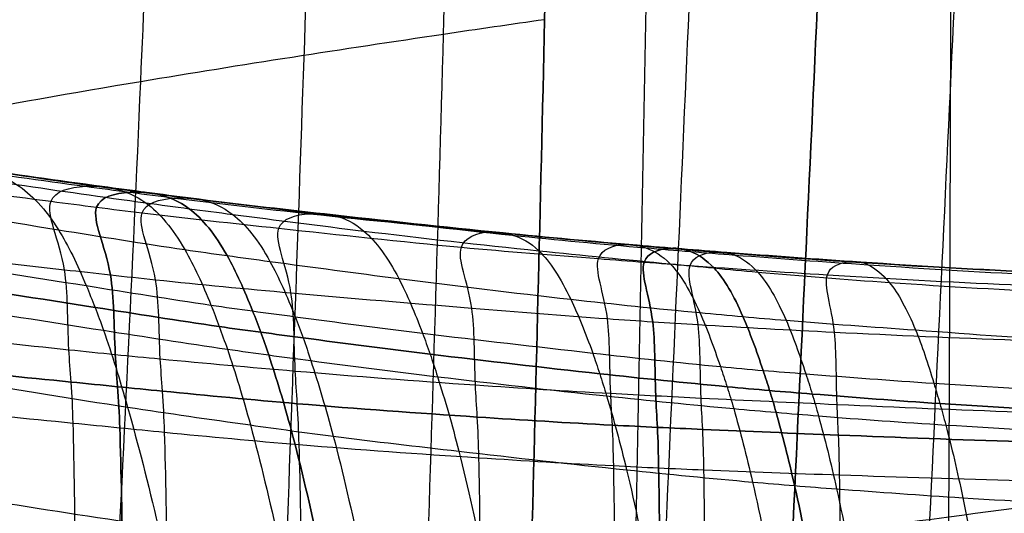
# Model space of a CAD drawing. Header units: millimetres. Extents: x -160 to 160, y -169 to 169.
# Tile 369 of 656: x -13.48 to -4.59, y -73.73 to -69.28. Entities that reach past the tile are written whole.
import ezdxf

# ---------------------------------------------------------------- set-up
doc = ezdxf.new("R2010")
doc.units = ezdxf.units.MM
doc.header["$MEASUREMENT"] = 0
doc.layers.add('IGES LEVEL 0', color=7, linetype='Continuous')

msp = doc.modelspace()

# ---------------------------------------------------------------- linework, layer by layer
at = {"layer": 'IGES LEVEL 0'}
for points, knots in [([(-5.753, -84.4366, 498.7796), (-5.7168, -83.6166, 498.2954), (-5.5766, -80.3306, 496.3624), (-5.266, -73.741, 492.5319), (-4.8633, -65.5009, 487.7502), (-4.6076, -58.9036, 483.929), (-4.481, -55.6103, 482.0101), (-4.4523, -54.7878, 481.5286)], [0, 0, 0, 0, 2.854989, 11.419955, 22.83991, 31.404876, 34.259864, 34.259864, 34.259864, 34.259864]), ([(-5.7136, -54.9691, 481.469), (-5.741, -55.7918, 481.9494), (-5.8626, -59.0867, 483.8631), (-6.1103, -65.6866, 487.6731), (-6.507, -73.926, 492.4473), (-6.8145, -80.5121, 496.2763), (-6.9582, -83.7986, 498.2033), (-6.9941, -84.6185, 498.6879)], [-34.259864, -34.259864, -34.259864, -34.259864, -31.404876, -22.83991, -11.419955, -2.854989, 0, 0, 0, 0]), ([(-6.9941, -84.6185, 498.6879), (-6.9582, -83.7986, 498.2033), (-6.8145, -80.5121, 496.2763), (-6.507, -73.926, 492.4473), (-6.1103, -65.6866, 487.6731), (-5.8626, -59.0867, 483.8631), (-5.741, -55.7918, 481.9494), (-5.7136, -54.9691, 481.469)], [0, 0, 0, 0, 2.816006, 11.264024, 22.528047, 30.976065, 33.792071, 33.792071, 33.792071, 33.792071]), ([(-8.1197, -84.761, 498.5563), (-8.0847, -83.9428, 498.0712), (-7.9473, -80.6606, 496.1465), (-7.6562, -74.0777, 492.3302), (-7.2831, -65.8438, 487.5692), (-7.052, -59.2498, 483.768), (-6.9395, -55.9569, 481.8604), (-6.9139, -55.1353, 481.3814)], [0, 0, 0, 0, 2.816006, 11.264024, 22.528047, 30.976065, 33.792071, 33.792071, 33.792071, 33.792071]), ([(-11.4725, -85.1431, 497.9686), (-11.4428, -84.3279, 497.4891), (-11.3257, -81.0591, 495.5854), (-11.0827, -74.5018, 491.8123), (-10.788, -66.3018, 487.1011), (-10.6121, -59.7266, 483.3559), (-10.5211, -56.4527, 481.4598), (-10.5012, -55.6361, 480.9847)], [0, 0, 0, 0, 2.816006, 11.264024, 22.528047, 30.976065, 33.792071, 33.792071, 33.792071, 33.792071]), ([(-5.1342, -78.6367, 3.94), (-5.127, -78.2632, 3.7758), (-5.1059, -76.665, 3.3915), (-5.0931, -73.3491, 3.4194), (-5.074, -69.2462, 3.3978), (-5.0707, -65.9315, 3.5731), (-5.0653, -64.3662, 4.0818), (-5.0534, -64.0559, 4.2137)], [0, 0, 0, 0, 1.210775, 4.843101, 9.686202, 13.318527, 14.529303, 14.529303, 14.529303, 14.529303]), ([(-8.0416, -79.0908, 3.9156), (-8.0281, -78.7051, 3.7574), (-7.9778, -77.0851, 3.3813), (-7.9154, -73.7342, 3.4188), (-7.8293, -69.5876, 3.395), (-7.7779, -66.231, 3.5565), (-7.7453, -64.6651, 4.1176), (-7.7285, -64.36, 4.2658)], [0, 0, 0, 0, 1.210775, 4.843101, 9.686202, 13.318527, 14.529303, 14.529303, 14.529303, 14.529303]), ([(-8.6179, -64.4786, 4.2859), (-8.6363, -64.7823, 4.1332), (-8.6788, -66.3447, 3.5526), (-8.7464, -69.7124, 3.3903), (-8.8554, -73.8688, 3.4212), (-8.9352, -77.2273, 3.3816), (-8.9948, -78.8549, 3.7445), (-9.0102, -79.2452, 3.8983)], [-14.9225, -14.9225, -14.9225, -14.9225, -13.678959, -9.948333, -4.974167, -1.243542, 0, 0, 0, 0]), ([(-9.0102, -79.2452, 3.8983), (-8.9948, -78.8549, 3.7445), (-8.9352, -77.2273, 3.3816), (-8.8554, -73.8688, 3.4212), (-8.7464, -69.7124, 3.3903), (-8.6788, -66.3447, 3.5526), (-8.6363, -64.7823, 4.1332), (-8.6179, -64.4786, 4.2859)], [0, 0, 0, 0, 1.210775, 4.843101, 9.686202, 13.318527, 14.529303, 14.529303, 14.529303, 14.529303]), ([(-9.9784, -79.3971, 3.871), (-9.9616, -79.0046, 3.7255), (-9.8932, -77.3699, 3.3839), (-9.7933, -74.0078, 3.4186), (-9.6593, -69.8461, 3.3902), (-9.5765, -66.4707, 3.5546), (-9.5253, -64.913, 4.1519), (-9.5053, -64.6107, 4.3083)], [0, 0, 0, 0, 1.243542, 4.974167, 9.948333, 13.678959, 14.9225, 14.9225, 14.9225, 14.9225]), ([(-12.8818, -79.8574, 3.774), (-12.8613, -79.458, 3.6555), (-12.7669, -77.8075, 3.3871), (-12.6031, -74.4451, 3.4268), (-12.3948, -70.275, 3.4006), (-12.265, -66.8903, 3.5542), (-12.1856, -65.3478, 4.2029), (-12.1602, -65.0504, 4.3721)], [0, 0, 0, 0, 1.243542, 4.974167, 9.948333, 13.678959, 14.9225, 14.9225, 14.9225, 14.9225]), ([(-8.7411, -69.2846, 3.4406), (-9.0457, -69.3272, 3.4397), (-10.2601, -69.5052, 3.4419), (-12.6899, -69.8794, 3.448), (-15.7141, -70.4364, 3.4607), (-18.1279, -70.924, 3.4793), (-19.3351, -71.1798, 3.489), (-19.6346, -71.2476, 3.4915)], [0, 0, 0, 0, 0.938211, 3.752845, 7.505691, 10.320325, 11.258536, 11.258536, 11.258536, 11.258536]), ([(-17.2921, -70.0878, 189.8643), (-17.1599, -70.1118, 189.8525), (-16.628, -70.2082, 189.8062), (-15.5617, -70.3953, 189.7321), (-14.2234, -70.6018, 189.6495), (-13.151, -70.7513, 189.5784), (-12.6142, -70.8223, 189.5437), (-12.4798, -70.8402, 189.5352)], [0, 0, 0, 0, 0.414652, 1.658608, 3.317216, 4.561172, 4.975824, 4.975824, 4.975824, 4.975824]), ([(-17.1025, -70.0959, 192.0775), (-16.9709, -70.1204, 192.0651), (-16.4442, -70.2174, 192.0165), (-15.3866, -70.3969, 191.9411), (-14.0607, -70.6041, 191.8591), (-12.9982, -70.7541, 191.7877), (-12.4662, -70.824, 191.7534), (-12.3332, -70.8418, 191.7449)], [0, 0, 0, 0, 0.390571, 1.562282, 3.124565, 4.296276, 4.686847, 4.686847, 4.686847, 4.686847]), ([(-12.3332, -70.8418, 191.7449), (-12.4662, -70.824, 191.7534), (-12.9982, -70.7541, 191.7877), (-14.0607, -70.6041, 191.8591), (-15.3866, -70.3969, 191.9411), (-16.4442, -70.2174, 192.0165), (-16.9709, -70.1204, 192.0651), (-17.1025, -70.0959, 192.0775)], [-4.975824, -4.975824, -4.975824, -4.975824, -4.561172, -3.317216, -1.658608, -0.414652, 0, 0, 0, 0]), ([(-16.9708, -70.1098, 193.7196), (-16.8401, -70.1347, 193.7063), (-16.3173, -70.2327, 193.6546), (-15.2666, -70.4125, 193.5777), (-13.949, -70.6187, 193.4959), (-12.8939, -70.7729, 193.4239), (-12.365, -70.8411, 193.3895), (-12.2327, -70.8581, 193.381)], [0, 0, 0, 0, 0.390571, 1.562282, 3.124565, 4.296276, 4.686847, 4.686847, 4.686847, 4.686847]), ([(-17.7007, -70.231, 183.2205), (-17.5665, -70.2541, 183.2104), (-17.022, -70.3493, 183.1705), (-15.9317, -70.5351, 183.1012), (-14.5645, -70.7406, 183.0176), (-13.4683, -70.8867, 182.9477), (-12.9199, -70.9572, 182.913), (-12.7824, -70.9751, 182.9044)], [0, 0, 0, 0, 0.414652, 1.658608, 3.317216, 4.561172, 4.975824, 4.975824, 4.975824, 4.975824]), ([(-16.6003, -70.2367, 198.6458), (-16.4718, -70.2603, 198.6298), (-15.9587, -70.355, 198.5676), (-14.9284, -70.5416, 198.4863), (-13.6353, -70.7555, 198.4054), (-12.5977, -70.9003, 198.3321), (-12.0785, -70.9711, 198.2977), (-11.9486, -70.9884, 198.2891)], [0, 0, 0, 0, 0.390571, 1.562282, 3.124565, 4.296276, 4.686847, 4.686847, 4.686847, 4.686847]), ([(-16.1551, -70.6545, 205.2062), (-16.03, -70.6778, 205.1865), (-15.5291, -70.7705, 205.1104), (-14.5209, -70.955, 205.0229), (-13.2534, -71.1576, 204.9439), (-12.241, -71.322, 204.8666), (-11.733, -71.3942, 204.832), (-11.6058, -71.4115, 204.8235)], [0, 0, 0, 0, 0.390571, 1.562282, 3.124565, 4.296276, 4.686847, 4.686847, 4.686847, 4.686847]), ([(-13.9276, -70.6203, 191.8493), (-13.8887, -70.623, 192.3948), (-13.7445, -70.6451, 194.577), (-13.4663, -70.7597, 198.9409), (-13.1496, -71.0895, 204.3913), (-12.9283, -71.5496, 208.7363), (-12.8234, -71.8112, 210.9052), (-12.7972, -71.878, 211.4472)], [0, 0, 0, 0, 1.642103, 6.568413, 13.136826, 18.063136, 19.705239, 19.705239, 19.705239, 19.705239]), ([(-13.0126, -72.5518, 165.2984), (-13.0205, -72.4508, 166.03), (-13.0493, -72.0597, 168.9569), (-13.0286, -71.4295, 174.8248), (-13.3307, -70.8782, 182.1936), (-12.9886, -70.7828, 188.0882), (-12.781, -70.7842, 191.0342), (-12.7321, -70.7887, 191.7706)], [0, 0, 0, 0, 2.216878, 8.867513, 17.735026, 24.385661, 26.602539, 26.602539, 26.602539, 26.602539]), ([(-12.7321, -70.7887, 191.7706), (-12.696, -70.792, 192.3159), (-12.5623, -70.8177, 194.4977), (-12.301, -70.9189, 198.8614), (-12.0089, -71.2739, 204.3088), (-11.8005, -71.7262, 208.6528), (-11.7013, -71.9849, 210.8213), (-11.6766, -72.051, 211.3633)], [0, 0, 0, 0, 1.642103, 6.568413, 13.136826, 18.063136, 19.705239, 19.705239, 19.705239, 19.705239]), ([(-12.5932, -72.5935, 165.273), (-12.6013, -72.4926, 166.0046), (-12.6315, -72.1035, 168.9315), (-12.615, -71.4748, 174.7996), (-12.9163, -70.933, 182.1675), (-12.5832, -70.8364, 188.0622), (-12.3809, -70.8378, 191.0083), (-12.3332, -70.8418, 191.7449)], [0, 0, 0, 0, 2.216878, 8.867513, 17.735026, 24.385661, 26.602539, 26.602539, 26.602539, 26.602539]), ([(-12.3332, -70.8418, 191.7449), (-12.3809, -70.8378, 191.0083), (-12.5832, -70.8364, 188.0622), (-12.9163, -70.933, 182.1675), (-12.615, -71.4748, 174.7996), (-12.6315, -72.1035, 168.9315), (-12.6013, -72.4926, 166.0046), (-12.5932, -72.5935, 165.273)], [-26.559524, -26.559524, -26.559524, -26.559524, -24.34623, -17.706349, -8.853175, -2.213294, 0, 0, 0, 0]), ([(-12.4798, -70.8402, 189.5352), (-12.3452, -70.8581, 189.5265), (-11.8059, -70.9285, 189.4919), (-10.7253, -71.0525, 189.4225), (-9.3723, -71.186, 189.3353), (-8.2893, -71.2877, 189.2659), (-7.7476, -71.3349, 189.231), (-7.6121, -71.3463, 189.2223)], [0, 0, 0, 0, 0.409307, 1.63723, 3.27446, 4.502382, 4.91169, 4.91169, 4.91169, 4.91169]), ([(-12.3332, -70.8418, 191.7449), (-12.2978, -70.8447, 192.2901), (-12.1672, -70.8679, 194.4719), (-11.9126, -70.9727, 198.8355), (-11.6272, -71.3274, 204.2828), (-11.4238, -71.7811, 208.6266), (-11.3262, -72.0366, 210.7953), (-11.3019, -72.1026, 211.3372)], [0, 0, 0, 0, 1.642103, 6.568413, 13.136826, 18.063136, 19.705239, 19.705239, 19.705239, 19.705239]), ([(-12.3332, -70.8418, 191.7449), (-12.1994, -70.8596, 191.7363), (-11.6642, -70.9303, 191.7015), (-10.5916, -71.0526, 191.6319), (-9.2497, -71.1972, 191.545), (-8.1747, -71.297, 191.4755), (-7.6367, -71.341, 191.4408), (-7.5022, -71.3517, 191.4321)], [0, 0, 0, 0, 0.395313, 1.581252, 3.162504, 4.348443, 4.743756, 4.743756, 4.743756, 4.743756]), ([(-11.3019, -72.1026, 211.3372), (-11.3262, -72.0366, 210.7953), (-11.4238, -71.7811, 208.6266), (-11.6272, -71.3274, 204.2828), (-11.9126, -70.9727, 198.8355), (-12.1672, -70.8679, 194.4719), (-12.2978, -70.8447, 192.2901), (-12.3332, -70.8418, 191.7449)], [-19.666398, -19.666398, -19.666398, -19.666398, -18.027531, -13.110932, -6.555466, -1.638866, 0, 0, 0, 0]), ([(-7.5022, -71.3517, 191.4321), (-7.6367, -71.341, 191.4408), (-8.1747, -71.297, 191.4755), (-9.2497, -71.1972, 191.545), (-10.5916, -71.0526, 191.6319), (-11.6642, -70.9303, 191.7015), (-12.1994, -70.8596, 191.7363), (-12.3332, -70.8418, 191.7449)], [-4.91169, -4.91169, -4.91169, -4.91169, -4.502382, -3.27446, -1.63723, -0.409307, 0, 0, 0, 0]), ([(-12.2327, -70.8581, 193.381), (-12.0995, -70.8753, 193.3724), (-11.5669, -70.9441, 193.3376), (-10.4997, -71.0669, 193.268), (-9.1654, -71.2176, 193.1813), (-8.0961, -71.3202, 193.1118), (-7.5608, -71.3638, 193.0771), (-7.4269, -71.3745, 193.0684)], [0, 0, 0, 0, 0.395313, 1.581252, 3.162504, 4.348443, 4.743756, 4.743756, 4.743756, 4.743756]), ([(-17.6253, -70.9361, 174.3663), (-17.4882, -70.9576, 174.3586), (-16.9379, -71.0419, 174.3272), (-15.8365, -71.2048, 174.2643), (-14.4565, -71.3851, 174.1803), (-13.35, -71.5081, 174.1126), (-12.7967, -71.5693, 174.0788), (-12.6585, -71.5848, 174.0703)], [0, 0, 0, 0, 0.414652, 1.658608, 3.317216, 4.561172, 4.975824, 4.975824, 4.975824, 4.975824]), ([(-12.1881, -72.6337, 165.2486), (-12.1961, -72.5325, 165.98), (-12.2253, -72.1428, 168.9064), (-12.2092, -71.5198, 174.7746), (-12.5033, -70.9855, 182.1419), (-12.1768, -70.8884, 188.0363), (-11.9785, -70.8908, 190.9823), (-11.9317, -70.8944, 191.7189)], [0, 0, 0, 0, 2.213294, 8.853175, 17.706349, 24.34623, 26.559524, 26.559524, 26.559524, 26.559524]), ([(-11.9317, -70.8944, 191.7189), (-11.8971, -70.897, 192.2641), (-11.7687, -70.9172, 194.4458), (-11.5197, -71.0254, 198.8094), (-11.2399, -71.3797, 204.2564), (-11.0403, -71.8339, 208.6001), (-10.9441, -72.0875, 210.7689), (-10.9203, -72.1534, 211.3108)], [0, 0, 0, 0, 1.638866, 6.555466, 13.110932, 18.027531, 19.666398, 19.666398, 19.666398, 19.666398]), ([(-12.7824, -70.9751, 182.9044), (-12.646, -70.9927, 182.8958), (-12.0985, -71.0613, 182.8618), (-11.0012, -71.1788, 182.7929), (-9.6301, -71.3306, 182.7072), (-8.53, -71.4181, 182.6368), (-7.9799, -71.4599, 182.6014), (-7.8424, -71.4704, 182.5926)], [0, 0, 0, 0, 0.409307, 1.63723, 3.27446, 4.502382, 4.91169, 4.91169, 4.91169, 4.91169]), ([(-11.9486, -70.9884, 198.2891), (-11.8174, -71.0059, 198.2805), (-11.2923, -71.0743, 198.2455), (-10.242, -71.2097, 198.1754), (-8.9264, -71.3566, 198.0886), (-7.8724, -71.4607, 198.0199), (-7.3452, -71.5103, 197.9855), (-7.2134, -71.523, 197.9768)], [0, 0, 0, 0, 0.395313, 1.581252, 3.162504, 4.348443, 4.743756, 4.743756, 4.743756, 4.743756]), ([(-10.9723, -72.7469, 165.1746), (-10.9795, -72.6449, 165.9056), (-11.006, -72.2483, 168.8302), (-10.9905, -71.6393, 174.698), (-11.2605, -71.1268, 182.0649), (-10.9548, -71.0291, 187.9582), (-10.7694, -71.0328, 190.9041), (-10.7255, -71.0363, 191.6406)], [0, 0, 0, 0, 2.213294, 8.853175, 17.706349, 24.34623, 26.559524, 26.559524, 26.559524, 26.559524]), ([(-10.7255, -71.0363, 191.6406), (-10.693, -71.0388, 192.1859), (-10.5725, -71.0585, 194.3675), (-10.3404, -71.1782, 198.7307), (-10.0776, -71.5353, 204.1766), (-9.8885, -71.9846, 208.5202), (-9.797, -72.2341, 210.6891), (-9.7744, -72.2995, 211.231)], [0, 0, 0, 0, 1.638866, 6.555466, 13.110932, 18.027531, 19.666398, 19.666398, 19.666398, 19.666398]), ([(-15.8628, -71.1765, 210.1119), (-15.7394, -71.1974, 210.0893), (-15.2459, -71.2838, 210.0031), (-14.2525, -71.4691, 209.9104), (-13.0005, -71.6607, 209.8333), (-12.002, -71.8227, 209.7539), (-11.5007, -71.8937, 209.7192), (-11.3752, -71.9107, 209.7108)], [0, 0, 0, 0, 0.390571, 1.562282, 3.124565, 4.296276, 4.686847, 4.686847, 4.686847, 4.686847]), ([(-9.3489, -72.8669, 165.0713), (-9.3552, -72.7663, 165.8022), (-9.3795, -72.3788, 168.7273), (-9.363, -71.7688, 174.5939), (-9.6032, -71.3139, 181.9622), (-9.3224, -71.1867, 187.8536), (-9.1547, -71.1995, 190.7997), (-9.1151, -71.2071, 191.5363)], [0, 0, 0, 0, 2.213294, 8.853175, 17.706349, 24.34623, 26.559524, 26.559524, 26.559524, 26.559524]), ([(-9.1151, -71.2071, 191.5363), (-9.0858, -71.2127, 192.0817), (-8.9767, -71.2386, 194.2635), (-8.7644, -71.3508, 198.6267), (-8.526, -71.73, 204.0717), (-8.3499, -72.1633, 208.4157), (-8.2654, -72.4121, 210.5846), (-8.2444, -72.4768, 211.1265)], [0, 0, 0, 0, 1.638866, 6.555466, 13.110932, 18.027531, 19.666398, 19.666398, 19.666398, 19.666398]), ([(-8.1304, -72.9401, 164.9915), (-8.136, -72.8397, 165.7224), (-8.1584, -72.4547, 168.6473), (-8.1429, -71.873, 174.5168), (-8.3562, -71.4098, 181.8824), (-8.0978, -71.3032, 187.7754), (-7.9423, -71.3114, 190.7216), (-7.9057, -71.3186, 191.4582)], [0, 0, 0, 0, 2.213294, 8.853175, 17.706349, 24.34623, 26.559524, 26.559524, 26.559524, 26.559524]), ([(-7.9057, -71.3186, 191.4582), (-7.8786, -71.324, 192.0035), (-7.778, -71.3559, 194.1854), (-7.581, -71.469, 198.5495), (-7.3591, -71.8475, 203.9943), (-7.1954, -72.2917, 208.3381), (-7.1149, -72.5312, 210.5079), (-7.095, -72.5938, 211.05)], [0, 0, 0, 0, 1.638866, 6.555466, 13.110932, 18.027531, 19.666398, 19.666398, 19.666398, 19.666398]), ([(-15.7713, -71.3781, 211.7442), (-15.6486, -71.3992, 211.7207), (-15.1584, -71.4871, 211.6306), (-14.1689, -71.6696, 211.5367), (-12.9209, -71.8558, 211.4603), (-11.9265, -72.0174, 211.3802), (-11.427, -72.0861, 211.3457), (-11.3019, -72.1026, 211.3372)], [0, 0, 0, 0, 0.371344, 1.485374, 2.970748, 4.084779, 4.456122, 4.456122, 4.456122, 4.456122]), ([(-11.3019, -72.1026, 211.3372), (-11.427, -72.0861, 211.3457), (-11.9265, -72.0174, 211.3802), (-12.9209, -71.8558, 211.4603), (-14.1689, -71.6696, 211.5367), (-15.1584, -71.4871, 211.6306), (-15.6486, -71.3992, 211.7207), (-15.7713, -71.3781, 211.7442)], [-4.686847, -4.686847, -4.686847, -4.686847, -4.296276, -3.124565, -1.562282, -0.390571, 0, 0, 0, 0]), ([(-7.724, -72.9599, 164.9646), (-7.7294, -72.8598, 165.6955), (-7.751, -72.4775, 168.6207), (-7.7358, -71.9036, 174.491), (-7.9404, -71.4386, 181.8556), (-7.6896, -71.3406, 187.7492), (-7.5379, -71.3453, 190.6955), (-7.5022, -71.3517, 191.4321)], [0, 0, 0, 0, 2.213294, 8.853175, 17.706349, 24.34623, 26.559524, 26.559524, 26.559524, 26.559524]), ([(-7.5022, -71.3517, 191.4321), (-7.5379, -71.3453, 190.6955), (-7.6896, -71.3406, 187.7492), (-7.9404, -71.4386, 181.8556), (-7.7358, -71.9036, 174.491), (-7.751, -72.4775, 168.6207), (-7.7294, -72.8598, 165.6955), (-7.724, -72.9599, 164.9646)], [-26.544987, -26.544987, -26.544987, -26.544987, -24.332904, -17.696658, -8.848329, -2.212082, 0, 0, 0, 0]), ([(-7.6121, -71.3463, 189.2223), (-7.4767, -71.3577, 189.2136), (-6.9351, -71.4015, 189.1786), (-5.851, -71.4798, 189.1087), (-4.4946, -71.5571, 189.0213), (-3.4084, -71.5943, 188.951), (-2.8653, -71.6131, 188.9159), (-2.7295, -71.6171, 188.9071)], [0, 0, 0, 0, 0.410048, 1.640194, 3.280387, 4.510532, 4.920581, 4.920581, 4.920581, 4.920581]), ([(-7.5022, -71.3517, 191.4321), (-7.4757, -71.3563, 191.9775), (-7.3779, -71.3892, 194.1594), (-7.1867, -71.5092, 198.5237), (-6.9698, -71.8831, 203.9687), (-6.8096, -72.3257, 208.3129), (-6.7309, -72.5658, 210.4827), (-6.7114, -72.6283, 211.0248)], [0, 0, 0, 0, 1.638866, 6.555466, 13.110932, 18.027531, 19.666398, 19.666398, 19.666398, 19.666398]), ([(-7.5022, -71.3517, 191.4321), (-7.3678, -71.3623, 191.4234), (-6.8302, -71.4045, 191.3884), (-5.7545, -71.4833, 191.3187), (-4.4086, -71.5617, 191.2313), (-3.3309, -71.6056, 191.1615), (-2.7921, -71.6268, 191.1266), (-2.6574, -71.6313, 191.1179)], [0, 0, 0, 0, 0.394988, 1.57995, 3.159901, 4.344863, 4.739851, 4.739851, 4.739851, 4.739851]), ([(-6.7114, -72.6283, 211.0248), (-6.7309, -72.5658, 210.4827), (-6.8096, -72.3257, 208.3129), (-6.9698, -71.8831, 203.9687), (-7.1867, -71.5092, 198.5237), (-7.3779, -71.3892, 194.1594), (-7.4757, -71.3563, 191.9775), (-7.5022, -71.3517, 191.4321)], [-19.664831, -19.664831, -19.664831, -19.664831, -18.026095, -13.109888, -6.554944, -1.638736, 0, 0, 0, 0]), ([(-2.6574, -71.6313, 191.1179), (-2.7921, -71.6268, 191.1266), (-3.3309, -71.6056, 191.1615), (-4.4086, -71.5617, 191.2313), (-5.7545, -71.4833, 191.3187), (-6.8302, -71.4045, 191.3884), (-7.3678, -71.3623, 191.4234), (-7.5022, -71.3517, 191.4321)], [-4.920581, -4.920581, -4.920581, -4.920581, -4.510532, -3.280387, -1.640194, -0.410048, 0, 0, 0, 0]), ([(-7.3156, -72.9787, 164.9382), (-7.3208, -72.8793, 165.6692), (-7.342, -72.5006, 168.5947), (-7.3272, -71.9304, 174.4649), (-7.5245, -71.468, 181.8294), (-7.2812, -71.3751, 187.7229), (-7.1337, -71.3775, 190.6693), (-7.099, -71.3832, 191.4059)], [0, 0, 0, 0, 2.212082, 8.848329, 17.696658, 24.332904, 26.544987, 26.544987, 26.544987, 26.544987]), ([(-7.4269, -71.3745, 193.0684), (-7.2932, -71.3851, 193.0598), (-6.7585, -71.428, 193.0249), (-5.6883, -71.5061, 192.9556), (-4.3494, -71.5866, 192.8686), (-3.2773, -71.6308, 192.7994), (-2.7412, -71.651, 192.7649), (-2.6071, -71.6556, 192.7563)], [0, 0, 0, 0, 0.394988, 1.57995, 3.159901, 4.344863, 4.739851, 4.739851, 4.739851, 4.739851]), ([(-7.099, -71.3832, 191.4059), (-7.0732, -71.3875, 191.9513), (-6.9781, -71.4214, 194.1333), (-6.7928, -71.5493, 198.4975), (-6.5806, -71.9173, 203.9428), (-6.4237, -72.3553, 208.2877), (-6.3468, -72.5965, 210.4574), (-6.3277, -72.6595, 210.9994)], [0, 0, 0, 0, 1.638736, 6.554944, 13.109888, 18.026095, 19.664831, 19.664831, 19.664831, 19.664831]), ([(-11.6058, -71.4115, 204.8235), (-11.4768, -71.429, 204.8149), (-10.9609, -71.4991, 204.7793), (-9.9286, -71.6368, 204.7083), (-8.6362, -71.7943, 204.6213), (-7.6002, -71.9026, 204.5522), (-7.0816, -71.9498, 204.5184), (-6.9519, -71.9615, 204.5098)], [0, 0, 0, 0, 0.395313, 1.581252, 3.162504, 4.348443, 4.743756, 4.743756, 4.743756, 4.743756]), ([(-7.8424, -71.4704, 182.5926), (-7.7048, -71.4808, 182.5838), (-7.1544, -71.5215, 182.549), (-6.0533, -71.5957, 182.4791), (-4.6757, -71.6732, 182.391), (-3.5727, -71.7092, 182.3202), (-3.021, -71.7232, 182.2845), (-2.8831, -71.7268, 182.2756)], [0, 0, 0, 0, 0.410048, 1.640194, 3.280387, 4.510532, 4.920581, 4.920581, 4.920581, 4.920581]), ([(-6.0902, -73.0292, 164.8589), (-6.0949, -72.9327, 165.5902), (-6.1143, -72.563, 168.5164), (-6.1005, -71.9965, 174.3863), (-6.2768, -71.5531, 181.7507), (-6.0551, -71.4634, 187.6442), (-5.9206, -71.4655, 190.5907), (-5.8888, -71.4709, 191.3274)], [0, 0, 0, 0, 2.212082, 8.848329, 17.696658, 24.332904, 26.544987, 26.544987, 26.544987, 26.544987]), ([(-5.8888, -71.4709, 191.3274), (-5.8653, -71.4749, 191.873), (-5.7783, -71.5091, 194.0555), (-5.6094, -71.6472, 198.4193), (-5.4121, -72.0044, 203.8664), (-5.2653, -72.4371, 208.2119), (-5.1938, -72.6833, 210.3813), (-5.1759, -72.7457, 210.9236)], [0, 0, 0, 0, 1.638736, 6.554944, 13.109888, 18.026095, 19.664831, 19.664831, 19.664831, 19.664831]), ([(-12.6585, -71.5848, 174.0703), (-12.5229, -71.6, 174.062), (-11.9804, -71.6592, 174.0285), (-10.8941, -71.7626, 173.9604), (-9.5346, -71.874, 173.8738), (-8.4469, -71.9613, 173.8044), (-7.9026, -71.9988, 173.7693), (-7.7665, -72.0078, 173.7606)], [0, 0, 0, 0, 0.409307, 1.63723, 3.27446, 4.502382, 4.91169, 4.91169, 4.91169, 4.91169]), ([(-7.2134, -71.523, 197.9768), (-7.0818, -71.5357, 197.9682), (-6.5553, -71.5855, 197.9333), (-5.5007, -71.6675, 197.8641), (-4.1805, -71.7422, 197.7787), (-3.1241, -71.7961, 197.7109), (-2.5955, -71.8153, 197.6773), (-2.4633, -71.8197, 197.6689)], [0, 0, 0, 0, 0.394988, 1.57995, 3.159901, 4.344863, 4.739851, 4.739851, 4.739851, 4.739851]), ([(-15.6848, -71.5916, 213.3753), (-15.5625, -71.6124, 213.3506), (-15.0735, -71.6973, 213.2571), (-14.0863, -71.8723, 213.1629), (-12.8441, -72.0653, 213.0858), (-11.8523, -72.2205, 213.0057), (-11.3547, -72.2906, 212.971), (-11.2303, -72.3075, 212.9624)], [0, 0, 0, 0, 0.371344, 1.485374, 2.970748, 4.084779, 4.456122, 4.456122, 4.456122, 4.456122]), ([(-14.2911, -71.6414, 211.5537), (-14.2631, -71.709, 212.0959), (-14.1526, -71.9805, 214.2645), (-13.9567, -72.6003, 218.593), (-13.7011, -73.5203, 223.9805), (-13.5124, -74.3207, 228.2793), (-13.4352, -74.754, 230.4229), (-13.4141, -74.8659, 230.9597)], [0, 0, 0, 0, 1.64214, 6.568559, 13.137119, 18.063538, 19.705678, 19.705678, 19.705678, 19.705678]), ([(-17.6256, -71.6972, 167.749), (-17.4868, -71.7168, 167.7428), (-16.931, -71.7944, 167.7181), (-15.8194, -71.9479, 167.6611), (-14.4269, -72.1131, 167.5764), (-13.3114, -72.2316, 167.511), (-12.7535, -72.2887, 167.477), (-12.614, -72.3027, 167.4685)], [0, 0, 0, 0, 0.414652, 1.658608, 3.317216, 4.561172, 4.975824, 4.975824, 4.975824, 4.975824]), ([(-12.7972, -71.878, 211.4472), (-12.7711, -71.9449, 211.9893), (-12.6687, -72.2206, 214.1568), (-12.4804, -72.8386, 218.4837), (-12.2467, -73.7353, 223.8737), (-12.0772, -74.5464, 228.1692), (-12.0013, -74.9752, 230.3127), (-11.9816, -75.0849, 230.8484)], [0, 0, 0, 0, 1.64214, 6.568559, 13.137119, 18.063538, 19.705678, 19.705678, 19.705678, 19.705678]), ([(-11.3752, -71.9107, 209.7108), (-11.2476, -71.9279, 209.7022), (-10.7372, -71.9971, 209.6664), (-9.7156, -72.1302, 209.5954), (-8.4359, -72.2759, 209.5085), (-7.4119, -72.3899, 209.4395), (-6.8987, -72.4365, 209.4061), (-6.7704, -72.4469, 209.3977)], [0, 0, 0, 0, 0.395313, 1.581252, 3.162504, 4.348443, 4.743756, 4.743756, 4.743756, 4.743756]), ([(-17.6156, -71.9894, 165.5468), (-17.4764, -72.0093, 165.5412), (-16.9195, -72.0877, 165.5187), (-15.8051, -72.2388, 165.4636), (-14.4105, -72.4102, 165.3804), (-13.2922, -72.5242, 165.3154), (-12.733, -72.5796, 165.2815), (-12.5932, -72.5935, 165.273)], [0, 0, 0, 0, 0.414652, 1.658608, 3.317216, 4.561172, 4.975824, 4.975824, 4.975824, 4.975824]), ([(-12.5932, -72.5935, 165.273), (-12.733, -72.5796, 165.2815), (-13.2922, -72.5242, 165.3154), (-14.4105, -72.4102, 165.3804), (-15.8051, -72.2388, 165.4636), (-16.9195, -72.0877, 165.5187), (-17.4764, -72.0093, 165.5412), (-17.6156, -71.9894, 165.5468)], [-5.222259, -5.222259, -5.222259, -5.222259, -4.787071, -3.481506, -1.740753, -0.435188, 0, 0, 0, 0]), ([(-7.7665, -72.0078, 173.7606), (-7.63, -72.0168, 173.7519), (-7.0837, -72.0516, 173.7173), (-5.9905, -72.1101, 173.6473), (-4.6236, -72.1718, 173.5594), (-3.5294, -72.2035, 173.4875), (-2.9823, -72.2191, 173.4517), (-2.8456, -72.2231, 173.4428)], [0, 0, 0, 0, 0.410048, 1.640194, 3.280387, 4.510532, 4.920581, 4.920581, 4.920581, 4.920581]), ([(-6.9519, -71.9615, 204.5098), (-6.8223, -71.9732, 204.5013), (-6.3039, -72.0182, 204.4668), (-5.2656, -72.0898, 204.3993), (-3.9684, -72.1891, 204.3142), (-2.9279, -72.2238, 204.2495), (-2.4076, -72.239, 204.2173), (-2.2775, -72.2423, 204.2093)], [0, 0, 0, 0, 0.394988, 1.57995, 3.159901, 4.344863, 4.739851, 4.739851, 4.739851, 4.739851]), ([(-11.6766, -72.051, 211.3633), (-11.6519, -72.1171, 211.9053), (-11.5542, -72.3889, 214.0726), (-11.3706, -72.9979, 218.3991), (-11.1559, -73.8914, 223.788), (-10.9961, -74.6841, 228.0854), (-10.9231, -75.118, 230.2272), (-10.9048, -75.2287, 230.7623)], [0, 0, 0, 0, 1.64214, 6.568559, 13.137119, 18.063538, 19.705678, 19.705678, 19.705678, 19.705678]), ([(-11.3019, -72.1026, 211.3372), (-11.2777, -72.1687, 211.8792), (-11.1823, -72.4429, 214.0461), (-11.0005, -73.0483, 218.3729), (-10.7917, -73.9403, 223.7616), (-10.6357, -74.7322, 228.059), (-10.5633, -75.165, 230.2008), (-10.5453, -75.2755, 230.7359)], [0, 0, 0, 0, 1.64214, 6.568559, 13.137119, 18.063538, 19.705678, 19.705678, 19.705678, 19.705678]), ([(-11.3019, -72.1026, 211.3372), (-11.1747, -72.1195, 211.3286), (-10.6659, -72.1878, 211.2928), (-9.6473, -72.3174, 211.2219), (-8.3723, -72.466, 211.1348), (-7.3507, -72.5708, 211.0667), (-6.8393, -72.6176, 211.0333), (-6.7114, -72.6283, 211.0248)], [0, 0, 0, 0, 0.379933, 1.519732, 3.039465, 4.179264, 4.559197, 4.559197, 4.559197, 4.559197]), ([(-10.5453, -75.2755, 230.7359), (-10.5633, -75.165, 230.2008), (-10.6357, -74.7322, 228.059), (-10.7917, -73.9403, 223.7616), (-11.0005, -73.0483, 218.3729), (-11.1823, -72.4429, 214.0461), (-11.2777, -72.1687, 211.8792), (-11.3019, -72.1026, 211.3372)], [-19.667977, -19.667977, -19.667977, -19.667977, -18.028979, -13.111985, -6.555992, -1.638998, 0, 0, 0, 0]), ([(-6.7114, -72.6283, 211.0248), (-6.8393, -72.6176, 211.0333), (-7.3507, -72.5708, 211.0667), (-8.3723, -72.466, 211.1348), (-9.6473, -72.3174, 211.2219), (-10.6659, -72.1878, 211.2928), (-11.1747, -72.1195, 211.3286), (-11.3019, -72.1026, 211.3372)], [-4.743756, -4.743756, -4.743756, -4.743756, -4.348443, -3.162504, -1.581252, -0.395313, 0, 0, 0, 0]), ([(-10.9203, -72.1534, 211.3108), (-10.8965, -72.2194, 211.8527), (-10.8027, -72.4947, 214.0193), (-10.6233, -73.0971, 218.3463), (-10.4181, -73.9898, 223.7344), (-10.2643, -74.7805, 228.0317), (-10.1926, -75.2133, 230.1733), (-10.1749, -75.3235, 230.7083)], [0, 0, 0, 0, 1.638998, 6.555992, 13.111985, 18.028979, 19.667977, 19.667977, 19.667977, 19.667977]), ([(-15.4429, -72.2965, 218.2604), (-15.3225, -72.3172, 218.2325), (-14.8385, -72.3998, 218.1276), (-13.8578, -72.5621, 218.0317), (-12.6274, -72.7624, 217.9533), (-11.6422, -72.9048, 217.8729), (-11.1488, -72.9731, 217.838), (-11.0256, -72.99, 217.8295)], [0, 0, 0, 0, 0.371344, 1.485374, 2.970748, 4.084779, 4.456122, 4.456122, 4.456122, 4.456122]), ([(-17.6144, -72.3671, 162.9711), (-17.4748, -72.387, 162.9659), (-16.916, -72.465, 162.9445), (-15.7977, -72.6149, 162.8912), (-14.3977, -72.7819, 162.8082), (-13.2753, -72.8931, 162.7437), (-12.7143, -72.9494, 162.7103), (-12.574, -72.9636, 162.7019)], [0, 0, 0, 0, 0.435188, 1.740753, 3.481506, 4.787071, 5.222259, 5.222259, 5.222259, 5.222259]), ([(-12.614, -72.3027, 167.4685), (-12.4788, -72.3164, 167.4602), (-11.9379, -72.3693, 167.4272), (-10.8554, -72.4666, 167.3605), (-9.5011, -72.572, 167.2745), (-8.4166, -72.6393, 167.2036), (-7.8741, -72.6675, 167.1675), (-7.7384, -72.6746, 167.1587)], [0, 0, 0, 0, 0.409307, 1.63723, 3.27446, 4.502382, 4.91169, 4.91169, 4.91169, 4.91169]), ([(-11.2303, -72.3075, 212.9624), (-11.1035, -72.3248, 212.9538), (-10.5963, -72.393, 212.9178), (-9.5808, -72.5209, 212.8469), (-8.3095, -72.6663, 212.7601), (-7.291, -72.769, 212.6921), (-6.781, -72.8138, 212.6589), (-6.6535, -72.8246, 212.6505)], [0, 0, 0, 0, 0.379933, 1.519732, 3.039465, 4.179264, 4.559197, 4.559197, 4.559197, 4.559197]), ([(-9.7744, -72.2995, 211.231), (-9.7518, -72.3649, 211.7729), (-9.6628, -72.6385, 213.9394), (-9.4908, -73.2282, 218.2672), (-9.2953, -74.1237, 223.6541), (-9.1482, -74.9166, 227.9498), (-9.0788, -75.3442, 230.092), (-9.0616, -75.4535, 230.627)], [0, 0, 0, 0, 1.638998, 6.555992, 13.111985, 18.028979, 19.667977, 19.667977, 19.667977, 19.667977]), ([(-6.7704, -72.4469, 209.3977), (-6.642, -72.4573, 209.3893), (-6.1286, -72.4974, 209.3554), (-5.1016, -72.576, 209.2874), (-3.8156, -72.6424, 209.2062), (-2.7867, -72.6946, 209.1415), (-2.2719, -72.7111, 209.1101), (-2.1431, -72.7153, 209.1023)], [0, 0, 0, 0, 0.394988, 1.57995, 3.159901, 4.344863, 4.739851, 4.739851, 4.739851, 4.739851]), ([(-13.1131, -79.7086, 135.0065), (-13.1019, -79.4296, 135.8263), (-13.0597, -78.3534, 139.1188), (-13.0026, -76.3905, 145.7627), (-12.9686, -74.3433, 154.1833), (-12.9851, -73.1595, 161.0113), (-13.0033, -72.6702, 164.4407), (-13.0126, -72.5518, 165.2984)], [0, 0, 0, 0, 2.600361, 10.401445, 20.802891, 28.603975, 31.204336, 31.204336, 31.204336, 31.204336]), ([(-8.2444, -72.4768, 211.1265), (-8.2234, -72.5415, 211.6686), (-8.1401, -72.809, 213.8355), (-7.9802, -73.3982, 218.1624), (-7.7954, -74.2794, 223.5509), (-7.6562, -75.0663, 227.8467), (-7.5901, -75.4905, 229.9891), (-7.5739, -75.6002, 230.524)], [0, 0, 0, 0, 1.638998, 6.555992, 13.111985, 18.028979, 19.667977, 19.667977, 19.667977, 19.667977]), ([(-12.6642, -79.7383, 134.9807), (-12.6541, -79.461, 135.801), (-12.6168, -78.3859, 139.0935), (-12.5674, -76.4231, 145.7372), (-12.5418, -74.3868, 154.1592), (-12.5632, -73.2027, 160.9866), (-12.5837, -72.7118, 164.4154), (-12.5932, -72.5935, 165.273)], [0, 0, 0, 0, 2.600361, 10.401445, 20.802891, 28.603975, 31.204336, 31.204336, 31.204336, 31.204336]), ([(-12.5932, -72.5935, 165.273), (-12.5837, -72.7118, 164.4154), (-12.5632, -73.2027, 160.9866), (-12.5418, -74.3868, 154.1592), (-12.5674, -76.4231, 145.7372), (-12.6168, -78.3859, 139.0935), (-12.6541, -79.461, 135.801), (-12.6642, -79.7383, 134.9807)], [-31.157136, -31.157136, -31.157136, -31.157136, -28.560708, -20.771424, -10.385712, -2.596428, 0, 0, 0, 0]), ([(-12.5932, -72.5935, 165.273), (-12.4582, -72.6069, 165.2648), (-11.9181, -72.6607, 165.2324), (-10.8376, -72.7641, 165.1671), (-9.4843, -72.8599, 165.0803), (-8.4014, -72.9276, 165.0098), (-7.8595, -72.9536, 164.9735), (-7.724, -72.9599, 164.9646)], [0, 0, 0, 0, 0.409307, 1.63723, 3.27446, 4.502382, 4.91169, 4.91169, 4.91169, 4.91169]), ([(-7.724, -72.9599, 164.9646), (-7.8595, -72.9536, 164.9735), (-8.4014, -72.9276, 165.0098), (-9.4843, -72.8599, 165.0803), (-10.8376, -72.7641, 165.1671), (-11.9181, -72.6607, 165.2324), (-12.4582, -72.6069, 165.2648), (-12.5932, -72.5935, 165.273)], [-4.901783, -4.901783, -4.901783, -4.901783, -4.493301, -3.267855, -1.633928, -0.408482, 0, 0, 0, 0]), ([(-12.2538, -79.7643, 134.957), (-12.2444, -79.4885, 135.7777), (-12.2085, -78.4151, 139.0702), (-12.1617, -76.453, 145.7134), (-12.1385, -74.4249, 154.1359), (-12.1594, -73.243, 160.9629), (-12.1788, -72.7523, 164.3911), (-12.1881, -72.6337, 165.2486)], [0, 0, 0, 0, 2.596428, 10.385712, 20.771424, 28.560708, 31.157136, 31.157136, 31.157136, 31.157136]), ([(-7.095, -72.5938, 211.05), (-7.075, -72.6565, 211.5922), (-6.9965, -72.922, 213.7593), (-6.8453, -73.5081, 218.0864), (-6.6691, -74.3833, 223.4754), (-6.5362, -75.1699, 227.771), (-6.4729, -75.5929, 229.9134), (-6.4573, -75.7021, 230.4483)], [0, 0, 0, 0, 1.638998, 6.555992, 13.111985, 18.028979, 19.667977, 19.667977, 19.667977, 19.667977]), ([(-6.7114, -72.6283, 211.0248), (-6.6919, -72.6908, 211.5671), (-6.6147, -72.9548, 213.7343), (-6.4665, -73.5403, 218.0616), (-6.2934, -74.4141, 223.4507), (-6.1623, -75.1982, 227.7468), (-6.1002, -75.6245, 229.8886), (-6.0848, -75.7338, 230.4235)], [0, 0, 0, 0, 1.638998, 6.555992, 13.111985, 18.028979, 19.667977, 19.667977, 19.667977, 19.667977]), ([(-6.7114, -72.6283, 211.0248), (-6.5835, -72.639, 211.0164), (-6.0719, -72.68, 210.9824), (-5.0484, -72.7609, 210.9145), (-3.7662, -72.8228, 210.8342), (-2.7408, -72.8763, 210.7697), (-2.2275, -72.8921, 210.7387), (-2.0992, -72.8961, 210.7309)], [0, 0, 0, 0, 0.379647, 1.518589, 3.037177, 4.176119, 4.555766, 4.555766, 4.555766, 4.555766]), ([(-6.0848, -75.7338, 230.4235), (-6.1002, -75.6245, 229.8886), (-6.1623, -75.1982, 227.7468), (-6.2934, -74.4141, 223.4507), (-6.4665, -73.5403, 218.0616), (-6.6147, -72.9548, 213.7343), (-6.6919, -72.6908, 211.5671), (-6.7114, -72.6283, 211.0248)], [-19.667646, -19.667646, -19.667646, -19.667646, -18.028676, -13.111764, -6.555882, -1.638971, 0, 0, 0, 0]), ([(-2.0992, -72.8961, 210.7309), (-2.2275, -72.8921, 210.7387), (-2.7408, -72.8763, 210.7697), (-3.7662, -72.8228, 210.8342), (-5.0484, -72.7609, 210.9145), (-6.0719, -72.68, 210.9824), (-6.5835, -72.639, 211.0164), (-6.7114, -72.6283, 211.0248)], [-4.739851, -4.739851, -4.739851, -4.739851, -4.344863, -3.159901, -1.57995, -0.394988, 0, 0, 0, 0]), ([(-6.5439, -74.7484, 492.9275), (-6.1299, -74.69, 492.9633), (-4.4769, -74.4389, 493.0704), (-1.1579, -73.9326, 493.1153), (3.0003, -73.2637, 492.8074), (6.3145, -72.8188, 492.3081), (7.9644, -72.6214, 491.9894), (8.3726, -72.5716, 491.9048)], [0, 0, 0, 0, 1.267145, 5.068581, 10.137161, 13.938597, 15.205742, 15.205742, 15.205742, 15.205742]), ([(-7.7384, -72.6746, 167.1587), (-7.6022, -72.6817, 167.1498), (-7.0571, -72.7104, 167.1153), (-5.9667, -72.7595, 167.0451), (-4.6036, -72.82, 166.957), (-3.5125, -72.8481, 166.8846), (-2.967, -72.8608, 166.8482), (-2.8306, -72.8644, 166.8392)], [0, 0, 0, 0, 0.410048, 1.640194, 3.280387, 4.510532, 4.920581, 4.920581, 4.920581, 4.920581]), ([(-6.3277, -72.6595, 210.9994), (-6.3086, -72.7224, 211.5416), (-6.2332, -72.9869, 213.7089), (-6.0876, -73.5686, 218.0369), (-5.9178, -74.4433, 223.426), (-5.7888, -75.2257, 227.7226), (-5.7278, -75.6545, 229.8639), (-5.7126, -75.7636, 230.3989)], [0, 0, 0, 0, 1.638971, 6.555882, 13.111764, 18.028676, 19.667646, 19.667646, 19.667646, 19.667646]), ([(-11.0222, -79.8273, 134.8815), (-11.0142, -79.5528, 135.7025), (-10.9839, -78.4877, 138.9966), (-10.9459, -76.5513, 145.644), (-10.9273, -74.5197, 154.0628), (-10.9467, -73.3524, 160.8898), (-10.9639, -72.8665, 164.3175), (-10.9723, -72.7469, 165.1746)], [0, 0, 0, 0, 2.596428, 10.385712, 20.771424, 28.560708, 31.157136, 31.157136, 31.157136, 31.157136]), ([(-6.6535, -72.8246, 212.6505), (-6.526, -72.8354, 212.6421), (-6.0162, -72.8779, 212.6079), (-4.9955, -72.9521, 212.5412), (-3.7175, -73.014, 212.4614), (-2.6954, -73.0685, 212.3971), (-2.1838, -73.0844, 212.3663), (-2.0559, -73.0881, 212.3587)], [0, 0, 0, 0, 0.379647, 1.518589, 3.037177, 4.176119, 4.555766, 4.555766, 4.555766, 4.555766]), ([(-5.1759, -72.7457, 210.9236), (-5.1581, -72.8082, 211.4659), (-5.0871, -73.0649, 213.6346), (-4.9508, -73.6513, 217.9626), (-4.79, -74.5144, 223.3547), (-4.6677, -75.3013, 227.651), (-4.6092, -75.7296, 229.7928), (-4.5947, -75.8381, 230.328)], [0, 0, 0, 0, 1.638971, 6.555882, 13.111764, 18.028676, 19.667646, 19.667646, 19.667646, 19.667646]), ([(-9.3798, -79.9042, 134.779), (-9.3736, -79.6302, 135.5999), (-9.3503, -78.5631, 138.8923), (-9.323, -76.6423, 145.5415), (-9.311, -74.6263, 153.9616), (-9.3277, -73.4703, 160.7875), (-9.3415, -72.9849, 164.2142), (-9.3489, -72.8669, 165.0713)], [0, 0, 0, 0, 2.596428, 10.385712, 20.771424, 28.560708, 31.157136, 31.157136, 31.157136, 31.157136]), ([(-12.574, -72.9636, 162.7019), (-12.4393, -72.9772, 162.6939), (-11.9001, -73.031, 162.662), (-10.8212, -73.1324, 162.5971), (-9.4702, -73.2266, 162.5107), (-8.3889, -73.2927, 162.4403), (-7.848, -73.319, 162.4041), (-7.7127, -73.3253, 162.3953)], [0, 0, 0, 0, 0.408482, 1.633928, 3.267855, 4.493301, 4.901783, 4.901783, 4.901783, 4.901783]), ([(-11.0256, -72.99, 217.8295), (-10.8997, -73.0072, 217.8208), (-10.3968, -73.0732, 217.7846), (-9.3888, -73.1896, 217.7145), (-8.1286, -73.3336, 217.6271), (-7.1187, -73.4319, 217.5594), (-6.613, -73.4752, 217.5264), (-6.4866, -73.4854, 217.5181)], [0, 0, 0, 0, 0.379933, 1.519732, 3.039465, 4.179264, 4.559197, 4.559197, 4.559197, 4.559197]), ([(2.4577, -72.9322, 3.4474), (2.1423, -72.9346, 3.4448), (0.8824, -73.062, 3.4355), (-1.6359, -73.3334, 3.4345), (-4.7805, -73.7187, 3.4055), (-7.2939, -74.0681, 3.4035), (-8.5505, -74.2482, 3.4061), (-8.8642, -74.294, 3.4059)], [0, 0, 0, 0, 0.937894, 3.751578, 7.503156, 10.316839, 11.254734, 11.254734, 11.254734, 11.254734]), ([(-8.1477, -79.9501, 134.6983), (-8.143, -79.6774, 135.5195), (-8.1249, -78.6087, 138.8109), (-8.1049, -76.6867, 145.4586), (-8.0985, -74.7009, 153.8845), (-8.1126, -73.5409, 160.708), (-8.1238, -73.0578, 164.1345), (-8.1304, -72.9401, 164.9915)], [0, 0, 0, 0, 2.596428, 10.385712, 20.771424, 28.560708, 31.157136, 31.157136, 31.157136, 31.157136]), ([(-7.737, -79.9638, 134.6714), (-7.7327, -79.6912, 135.4926), (-7.7163, -78.6204, 138.7831), (-7.6988, -76.6993, 145.4308), (-7.6942, -74.7259, 153.8593), (-7.7073, -73.561, 160.6811), (-7.7176, -73.0773, 164.1075), (-7.724, -72.9599, 164.9646)], [0, 0, 0, 0, 2.596428, 10.385712, 20.771424, 28.560708, 31.157136, 31.157136, 31.157136, 31.157136]), ([(-7.724, -72.9599, 164.9646), (-7.7176, -73.0773, 164.1075), (-7.7073, -73.561, 160.6811), (-7.6942, -74.7259, 153.8593), (-7.6988, -76.6993, 145.4308), (-7.7163, -78.6204, 138.7831), (-7.7327, -79.6912, 135.4926), (-7.737, -79.9638, 134.6714)], [-31.13385, -31.13385, -31.13385, -31.13385, -28.539363, -20.7559, -10.37795, -2.594488, 0, 0, 0, 0]), ([(-7.724, -72.9599, 164.9646), (-7.5879, -72.9663, 164.9556), (-7.0433, -72.9917, 164.9208), (-5.954, -73.0344, 164.85), (-4.5923, -73.0887, 164.7617), (-3.5026, -73.114, 164.6888), (-2.9576, -73.1231, 164.6519), (-2.8214, -73.1256, 164.6427)], [0, 0, 0, 0, 0.410048, 1.640194, 3.280387, 4.510532, 4.920581, 4.920581, 4.920581, 4.920581]), ([(-2.8214, -73.1256, 164.6427), (-2.9576, -73.1231, 164.6519), (-3.5026, -73.114, 164.6888), (-4.5923, -73.0887, 164.7617), (-5.954, -73.0344, 164.85), (-7.0433, -72.9917, 164.9208), (-7.5879, -72.9663, 164.9556), (-7.724, -72.9599, 164.9646)], [-4.932905, -4.932905, -4.932905, -4.932905, -4.52183, -3.288604, -1.644302, -0.411075, 0, 0, 0, 0]), ([(-7.3233, -79.9752, 134.6456), (-7.3195, -79.7027, 135.4667), (-7.3047, -78.632, 138.7571), (-7.2897, -76.7057, 145.4028), (-7.287, -74.7516, 153.8354), (-7.2996, -73.579, 160.6548), (-7.3095, -73.0953, 164.081), (-7.3156, -72.9787, 164.9382)], [0, 0, 0, 0, 2.594488, 10.37795, 20.7559, 28.539363, 31.13385, 31.13385, 31.13385, 31.13385]), ([(-6.0823, -80.0009, 134.5669), (-6.0796, -79.7292, 135.3881), (-6.0697, -78.6591, 138.6781), (-6.062, -76.718, 145.3185), (-6.0643, -74.8145, 153.7615), (-6.0759, -73.6195, 160.5746), (-6.0846, -73.1423, 164.0012), (-6.0902, -73.0292, 164.8589)], [0, 0, 0, 0, 2.594488, 10.37795, 20.7559, 28.539363, 31.13385, 31.13385, 31.13385, 31.13385]), ([(-7.7127, -73.3253, 162.3953), (-7.5768, -73.3317, 162.3864), (-7.0328, -73.3562, 162.3515), (-5.9444, -73.3931, 162.2802), (-4.5838, -73.4389, 162.1913), (-3.4952, -73.4609, 162.1178), (-2.9508, -73.4672, 162.0805), (-2.8148, -73.4689, 162.0712)], [0, 0, 0, 0, 0.411075, 1.644302, 3.288604, 4.52183, 4.932905, 4.932905, 4.932905, 4.932905]), ([(-15.1164, -73.4018, 224.7477), (-14.9982, -73.4184, 224.716), (-14.5231, -73.4885, 224.5978), (-13.5609, -73.6548, 224.4969), (-12.3493, -73.837, 224.4216), (-11.3805, -73.9706, 224.34), (-10.8953, -74.0356, 224.3052), (-10.774, -74.0519, 224.2966)], [0, 0, 0, 0, 0.371344, 1.485374, 2.970748, 4.084779, 4.456122, 4.456122, 4.456122, 4.456122]), ([(-6.4866, -73.4854, 217.5181), (-6.3602, -73.4955, 217.5098), (-5.8546, -73.5346, 217.4765), (-4.8428, -73.6066, 217.4106), (-3.5764, -73.6741, 217.3315), (-2.5625, -73.7141, 217.2706), (-2.0555, -73.73, 217.2406), (-1.9287, -73.7336, 217.2332)], [0, 0, 0, 0, 0.379647, 1.518589, 3.037177, 4.176119, 4.555766, 4.555766, 4.555766, 4.555766])]:
    msp.add_open_spline(points, degree=3, knots=knots, dxfattribs=at)

doc.saveas('drawing.dxf')
